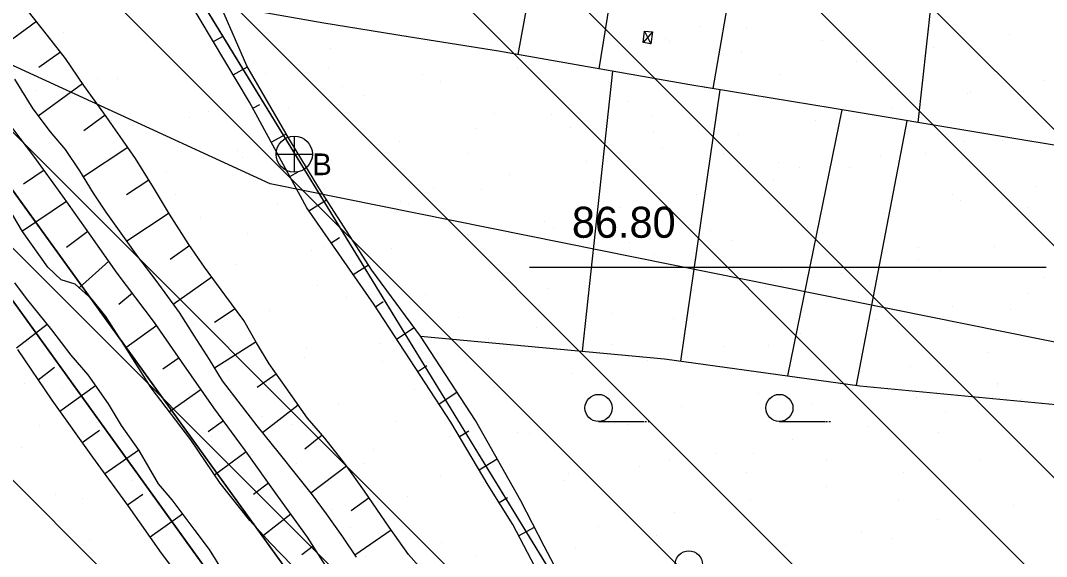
# Model space of a CAD drawing. Extents: x 417995 to 421451, y 4454518 to 4458015.
# Drawn here: x 420983.9 to 421182.5, y 4456200.9 to 4456304.6 of the extents above; entities that cross this region are included whole.
import ezdxf

# ---------------------------------------------------------------- set-up
doc = ezdxf.new("R2010")
doc.units = 0
for name, color, linetype in [('ADAKENARI', 7, 'Continuous'), ('B_Sundurma', 7, 'Continuous'), ('Default', 7, 'Continuous'), ('Hid_Dere_Sulu_Yat_Gen', 7, 'Continuous'), ('PL_AYA_BOLGE_PARKI', 7, 'Continuous'), ('PL_AYA_PARK_DINLENME', 7, 'Continuous'), ('PL_TA_K_DERE', 7, 'Continuous'), ('S_Rogar_Kapagi_Buski', 7, 'Continuous'), ('S_Y_Doken_Agac_Grup', 7, 'Continuous'), ('Sev_Sevalti', 7, 'Continuous'), ('Sev_Sevustu', 7, 'Continuous'), ('Sev_Tarama', 7, 'Continuous'), ('Sinir_itirazli_Mulkiyet', 7, 'Continuous'), ('Sinir_Tel_bir_taraf', 7, 'Continuous'), ('SN_TASKIN', 7, 'Continuous'), ('SN_TR_SIVILASMA', 7, 'Continuous'), ('SN_TR_TASKIN', 7, 'Continuous'), ('TR_PARKALANI', 7, 'Continuous'), ('Y_Kot_Noktasi', 7, 'Continuous')]:
    doc.layers.add(name, color=color, linetype=linetype)

# ---------------------------------------------------------------- blocks, each defined once
blk = doc.blocks.new('POINT_DISPLAY')
at = {"layer": 'Default'}
blk.add_line((0, 0), (0, 0), dxfattribs=at)

msp = doc.modelspace()

# ---------------------------------------------------------------- linework, layer by layer
at = {"layer": 'ADAKENARI'}
for p, q in [((420917.7, 4456473.63), (421125.1, 4456134.88)), ((421053.63, 4456151.54), (420943.98, 4456303.65)), ((420959.73, 4456303.08), (421038.21, 4456194.41))]:
    msp.add_line(p, q, dxfattribs=at)
at = {"layer": 'B_Sundurma'}
for p, q in [((421106.23, 4456302.39), (421104.4, 4456300.32)), ((421104.7, 4456302.53), (421105.89, 4456300.09))]:
    msp.add_line(p, q, dxfattribs=at)
msp.add_lwpolyline([(421104.7, 4456302.53), (421106.23, 4456302.39), (421105.89, 4456300.09), (421104.4, 4456300.32)], close=True, dxfattribs=at)
msp.add_lwpolyline([(421104.7, 4456302.53), (421106.23, 4456302.39), (421105.89, 4456300.09), (421104.4, 4456300.32)], close=True, dxfattribs=at)
at = {"layer": 'Hid_Dere_Sulu_Yat_Gen'}
for points in [[(421036.55, 4456199.07), (421032.24, 4456203.5), (421028.32, 4456207.87), (421022.55, 4456215.04), (421016.89, 4456223.46), (421009.19, 4456233.49), (421004.53, 4456240.87), (421000.41, 4456247.34), (420997.79, 4456250.62), (420994.49, 4456253.58), (420991.76, 4456254.44), (420989.19, 4456256.86), (420984.31, 4456263.8), (420982.42, 4456266.92)], [(421023.13, 4456197.96), (421020.51, 4456202.21), (421017.49, 4456206.16), (421013.27, 4456211.82), (421010.6, 4456214.93), (421006.87, 4456221.41), (421003.44, 4456226.2), (421000.9, 4456230.41), (420997, 4456236.04), (420993.72, 4456239.83), (420989.97, 4456244.73), (420985.06, 4456250.81), (420982.79, 4456253.81)]]:
    msp.add_lwpolyline(points, dxfattribs=at)
at = {"layer": 'PL_AYA_BOLGE_PARKI'}
msp.add_lwpolyline([(420862.75, 4456551.08), (420917.7, 4456473.63), (421125.1, 4456134.88)], dxfattribs=at)
at = {"layer": 'PL_AYA_PARK_DINLENME'}
for points in [[(420917.7, 4456473.63), (421125.1, 4456134.88), (421134.31, 4456119.44), (421143.18, 4456103.81), (421151.7, 4456087.99), (421159.87, 4456071.98), (421167.68, 4456055.79), (421175.13, 4456039.43), (421182.22, 4456022.92), (421188.93, 4456006.25), (421195.28, 4455989.43)], [(420943.98, 4456303.65), (421053.63, 4456151.54), (421054.06, 4456150.93), (421054.47, 4456150.32), (421054.87, 4456149.69), (421055.26, 4456149.06), (421055.64, 4456148.42), (421056, 4456147.78), (421056.35, 4456147.12), (421056.69, 4456146.46), (421128.16, 4456002.78), (421151.46, 4455956.18)], [(421152.17, 4455978.57), (421123.49, 4456035.93), (421097.08, 4456093.28), (421068.32, 4456151.47), (421067.37, 4456153.32), (421066.39, 4456155.15), (421065.37, 4456156.96), (421064.3, 4456158.74), (421063.2, 4456160.5), (421062.06, 4456162.23), (421060.87, 4456163.94), (421059.65, 4456165.62), (421038.21, 4456194.41), (420959.73, 4456303.08)]]:
    msp.add_lwpolyline(points, dxfattribs=at)
at = {"layer": 'PL_TA_K_DERE'}
for points in [[(420943.98, 4456303.65), (421053.63, 4456151.54), (421054.06, 4456150.93), (421054.47, 4456150.32), (421054.87, 4456149.69), (421055.26, 4456149.06), (421055.64, 4456148.42), (421056, 4456147.78), (421056.35, 4456147.12), (421056.69, 4456146.46), (421128.16, 4456002.78), (421151.46, 4455956.18)], [(421152.17, 4455978.57), (421123.49, 4456035.93), (421097.08, 4456093.28), (421068.32, 4456151.47), (421067.37, 4456153.32), (421066.39, 4456155.15), (421065.37, 4456156.96), (421064.3, 4456158.74), (421063.2, 4456160.5), (421062.06, 4456162.23), (421060.87, 4456163.94), (421059.65, 4456165.62), (421038.21, 4456194.41), (420959.73, 4456303.08)]]:
    msp.add_lwpolyline(points, dxfattribs=at)
at = {"layer": 'S_Rogar_Kapagi_Buski'}
for p, q in [((421036.9, 4456282.23), (421036.9, 4456275.23)), ((421033.4, 4456278.73), (421040.4, 4456278.73))]:
    msp.add_line(p, q, dxfattribs=at)
msp.add_circle((421036.9, 4456278.73), 3.5, dxfattribs=at)
at = {"layer": 'S_Y_Doken_Agac_Grup'}
for p, q in [((421095.78, 4456226.98), (421104.57, 4456226.98)), ((421104.74, 4456226.98), (421105.09, 4456226.98)), ((421105.37, 4456226.98), (421105.72, 4456226.98)), ((421130.78, 4456226.98), (421139.57, 4456226.98)), ((421139.74, 4456226.98), (421140.09, 4456226.98)), ((421140.37, 4456226.98), (421140.72, 4456226.98))]:
    msp.add_line(p, q, dxfattribs=at)
for centre in [(421095.8, 4456229.62), (421130.8, 4456229.62), (421113.27, 4456199.34)]:
    msp.add_circle(centre, 2.63, dxfattribs=at)
at = {"layer": 'Sev_Sevalti'}
for points in [[(421187.5, 4456114.49), (421152.1, 4456115.65), (421136.4, 4456115.89), (421133.91, 4456116.58), (421128.87, 4456123.93), (421123.11, 4456135.15), (421117.67, 4456144.85), (421111.98, 4456154.75), (421106.35, 4456166.06), (421093.76, 4456186.7), (421085.26, 4456202.89), (421080.76, 4456211.67), (421071.96, 4456227.21), (421061.34, 4456243.49), (421051.89, 4456256.28), (421041.66, 4456272.25), (421035.99, 4456281.59), (421027.71, 4456295.81), (421022.87, 4456306.93)], [(420982.76, 4456293.24), (420986.27, 4456287.48), (420989.64, 4456283.07), (420992.56, 4456279.63), (420995.35, 4456275.54), (420997.97, 4456271.2), (421000.43, 4456267.49), (421006.55, 4456258.94), (421010.12, 4456254.29), (421014.6, 4456248.08), (421017.52, 4456243.53), (421020.39, 4456239), (421022.93, 4456234.89), (421026.59, 4456230.12), (421029.62, 4456226.19), (421034, 4456220.84), (421037.29, 4456216.71), (421040.37, 4456212.81), (421043.05, 4456209.11), (421046.26, 4456204.69), (421048.89, 4456200.72)], [(421036.55, 4456199.07), (421032.24, 4456203.5), (421028.32, 4456207.87), (421022.55, 4456215.04), (421016.89, 4456223.46), (421009.19, 4456233.49), (421004.53, 4456240.87), (421000.41, 4456247.34), (420997.79, 4456250.62), (420994.49, 4456253.58), (420991.76, 4456254.44), (420989.19, 4456256.86), (420984.31, 4456263.8), (420982.42, 4456266.92)], [(421023.13, 4456197.96), (421020.51, 4456202.21), (421017.49, 4456206.16), (421013.27, 4456211.82), (421010.6, 4456214.93), (421006.87, 4456221.41), (421003.44, 4456226.2), (421000.9, 4456230.41), (420997, 4456236.04), (420993.72, 4456239.83), (420989.97, 4456244.73), (420985.06, 4456250.81), (420982.79, 4456253.81)]]:
    msp.add_lwpolyline(points, dxfattribs=at)
at = {"layer": 'Sev_Sevustu'}
for points in [[(421204.78, 4456110.51), (421178.81, 4456110.45), (421142.69, 4456111.53), (421132.67, 4456112.57), (421129.35, 4456114.57), (421124.09, 4456123.04), (421119.43, 4456131.97), (421113.53, 4456143.71), (421106.31, 4456158.4), (421101.3, 4456167.9), (421093.41, 4456180.42), (421086.92, 4456192.3), (421079.18, 4456207.06), (421074.43, 4456214.66), (421067.21, 4456226.87), (421052.29, 4456249.7), (421039.34, 4456268.38), (421028.21, 4456288.78), (421016.29, 4456308.87)], [(421062.48, 4456197.31), (421059.03, 4456201.27), (421055.25, 4456206.55), (421050.47, 4456213.54), (421046.78, 4456218.66), (421042.79, 4456223.78), (421039.45, 4456227.63), (421035.33, 4456233.51), (421032.01, 4456238.16), (421029.59, 4456242.25), (421027.11, 4456246.52), (421023.42, 4456251.5), (421019.53, 4456256.89), (421016.49, 4456261.27), (421012.77, 4456267.11), (421009.65, 4456272.27), (421006.14, 4456277.87), (421003.18, 4456282.18), (421000, 4456286.69), (420996.13, 4456292.05), (420992.6, 4456297.24), (420989.13, 4456301.7), (420985.18, 4456306.68)], [(421044.62, 4456196.52), (421039.43, 4456204.59), (421033.68, 4456212.55), (421027.43, 4456221.34), (421021.34, 4456229.67), (421015.09, 4456238.63), (421009.84, 4456246.17), (421002.64, 4456255.73), (420997.55, 4456262.88), (420992.09, 4456270.61), (420986.5, 4456278.36), (420981.16, 4456285.32)], [(421017.09, 4456193.75), (421011.16, 4456201.55), (421004.8, 4456210.64), (420997.91, 4456220.08), (420990.01, 4456231.1), (420983.37, 4456240.95)]]:
    msp.add_lwpolyline(points, dxfattribs=at)
at = {"layer": 'Sev_Tarama'}
for p, q in [((420986.97, 4456304.42), (420978.99, 4456298.56)), ((421021.24, 4456300.53), (421023.02, 4456301.52)), ((420991.63, 4456298.49), (420987.43, 4456295.48)), ((421025.06, 4456294.09), (421027.82, 4456295.62)), ((420995.92, 4456292.36), (420987.3, 4456286.12)), ((421028.84, 4456287.63), (421030.22, 4456288.38)), ((421000.3, 4456286.27), (420996.16, 4456283.27)), ((421032.44, 4456281.03), (421035.37, 4456282.65)), ((421004.68, 4456280), (420996.08, 4456274.33)), ((420988.48, 4456275.61), (420984.45, 4456272.95)), ((421008.76, 4456273.7), (421004.42, 4456270.85)), ((421036.05, 4456274.41), (421037.64, 4456275.33)), ((420992.83, 4456269.57), (420984.28, 4456263.85)), ((421039.74, 4456267.8), (421043.16, 4456269.9)), ((421012.65, 4456267.31), (421004.46, 4456261.87)), ((420996.91, 4456263.8), (420992.82, 4456260.66)), ((421044.04, 4456261.6), (421045.62, 4456262.6)), ((421016.65, 4456261.04), (421012.84, 4456258.38)), ((421001.01, 4456258.03), (420995.26, 4456252.9)), ((421048.32, 4456255.42), (421051.24, 4456257.29)), ((421020.95, 4456254.92), (421013.48, 4456249.64)), ((421005.59, 4456251.82), (421002.94, 4456249.65)), ((421052.6, 4456249.22), (421054.11, 4456250.22)), ((421025.43, 4456248.79), (421021.47, 4456246.16)), ((420983.13, 4456241.27), (420989.07, 4456245.84)), ((421010.26, 4456245.57), (421004.28, 4456241.26)), ((421056.71, 4456242.93), (421060.09, 4456245.19)), ((421029.5, 4456242.41), (421021.44, 4456237.3)), ((421014.63, 4456239.3), (421011.44, 4456237.14)), ((421060.82, 4456236.65), (421062.55, 4456237.81)), ((420987.32, 4456235.09), (420990.5, 4456237.49)), ((421033.41, 4456236.19), (421029.68, 4456233.57)), ((420991.52, 4456228.99), (420998.41, 4456234)), ((421018.87, 4456233.21), (421012.71, 4456228.9)), ((421064.91, 4456230.39), (421068.39, 4456232.68)), ((421037.67, 4456230.17), (421030.73, 4456224.83)), ((421023.18, 4456227.15), (421020.22, 4456225.03)), ((420995.86, 4456222.94), (420999.2, 4456225.32)), ((421042.32, 4456224.33), (421038.91, 4456221.64)), ((421068.87, 4456224.07), (421070.66, 4456225.21)), ((421000.21, 4456216.93), (421006.81, 4456221.49)), ((421027.56, 4456221.15), (421021.47, 4456216.64)), ((421046.98, 4456218.38), (421040.09, 4456213.16)), ((421072.66, 4456217.65), (421076.16, 4456219.79)), ((421031.89, 4456215.07), (421028.97, 4456212.87)), ((421004.64, 4456210.87), (421007.61, 4456212.92)), ((421051.39, 4456212.2), (421047.89, 4456209.72)), ((421076.53, 4456211.3), (421078.2, 4456212.27)), ((421008.98, 4456204.66), (421015.26, 4456209.15)), ((421036.22, 4456209.04), (421030.95, 4456204.93)), ((421055.65, 4456205.99), (421048.63, 4456201.12)), ((421080.32, 4456204.89), (421083.37, 4456206.57)), ((421040.54, 4456202.86), (421038.34, 4456201.17))]:
    msp.add_line(p, q, dxfattribs=at)
at = {"layer": 'Sinir_itirazli_Mulkiyet'}
for points in [[(421097.83, 4456380.42), (421093.78, 4456361.42), (421089.42, 4456344.28), (421085.86, 4456329.02), (421080.2, 4456298.02)], [(421166.56, 4456366.55), (421163.51, 4456345.08), (421160.09, 4456307.73), (421157.63, 4456284.84)], [(421130.52, 4456359.49), (421125.54, 4456335.38), (421117.9, 4456291.44)], [(421098.47, 4456294.81), (421092.63, 4456240.59)], [(421119.3, 4456291.21), (421111.69, 4456238.69)], [(421132.44, 4456235.84), (421142.98, 4456287.29)], [(421155.5, 4456285.2), (421145.69, 4456234.02)], [(421061.34, 4456243.49), (421108.54, 4456239.12), (421146.38, 4456233.93), (421188.39, 4456229.93), (421237.4, 4456224.69), (421241.62, 4456224.56)]]:
    msp.add_lwpolyline(points, dxfattribs=at)
at = {"layer": 'Sinir_Tel_bir_taraf'}
for points in [[(421095.94, 4456295.26), (421103.25, 4456340.6)], [(421231.27, 4456273.1), (421206.53, 4456276.75), (421171.54, 4456282.52), (421141.02, 4456287.62), (421113.48, 4456292.17), (421076.4, 4456298.69), (421058.94, 4456301.42), (421042.62, 4456304.08), (421029.03, 4456306.45)]]:
    msp.add_lwpolyline(points, dxfattribs=at)
at = {"layer": 'SN_TASKIN'}
msp.add_lwpolyline([(421279.09, 4456215.61), (421195.31, 4456240.09), (421032.23, 4456272.97), (420928.59, 4456320.69), (420834.21, 4456393.35), (420746.64, 4456480.52), (420663.92, 4456586.47), (420574.11, 4456669.5), (420422.96, 4456744.08), (420282.11, 4456812), (420160.8, 4456835.05), (420091.41, 4456837.4), (419960.89, 4456961.81), (419854.4, 4457049.62), (419750.61, 4457217.33), (419705.67, 4457319.89), (419669.27, 4457550.58), (419656.39, 4457729.95), (419636.42, 4457793.06)], dxfattribs=at)
at = {"layer": 'SN_TR_SIVILASMA'}
for p, q in [((421278.81, 4456188.63), (420012.21, 4457455.23)), ((421278.58, 4456166.41), (420006.13, 4457438.86)), ((421278.12, 4456121.97), (419993.97, 4457406.12)), ((421277.88, 4456099.75), (419987.89, 4457389.75)), ((421277.42, 4456055.31), (419975.73, 4457357.01)), ((421277.19, 4456033.09), (419969.65, 4457340.64)), ((421276.73, 4455988.66), (419957.49, 4457307.89)), ((421276.49, 4455966.44), (419971.97, 4457270.96)), ((421276.03, 4455922), (420004.05, 4457193.98))]:
    msp.add_line(p, q, dxfattribs=at)
at = {"layer": 'SN_TR_TASKIN'}
for p in [(421082.43, 4456256.9), (421111.93, 4456256.9)]:
    msp.add_line(p, (421182.43, 4456256.9), dxfattribs=at)

# ---------------------------------------------------------------- block references
at = {"layer": 'TR_PARKALANI', "xscale": 0.1, "yscale": 0.10000000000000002}
for p in [(421073.4, 4456304.3), (421115.25, 4456303.37), (420992.19, 4456302.33), (421058.63, 4456301.7), (421124.38, 4456303.14), (421175.36, 4456301.97), (421079.42, 4456299.41), (421108.7, 4456301.07), (421109.61, 4456300.53), (421139.12, 4456300.78), (421160.58, 4456299.37), (421043.86, 4456299.09), (421094.84, 4456297.93), (421123.48, 4456298.46), (421013.62, 4456295.96), (421029.09, 4456296.49), (421043.58, 4456295.45), (421145.81, 4456296.76), (420998.85, 4456293.35), (421031.37, 4456294.4), (421061.78, 4456294.11), (421080.06, 4456295.32), (421131.04, 4456294.16), (421002.67, 4456293.3), (421046.14, 4456291.79), (421065.29, 4456292.72), (421116.27, 4456291.55), (421153.02, 4456293.26), (421182.02, 4456292.99), (420984.08, 4456290.75), (420987.03, 4456290.99), (421050.52, 4456290.11), (421167.24, 4456290.39), (421167.79, 4456290.65), (421178.04, 4456290.78), (421035.75, 4456287.51), (421101.5, 4456288.95), (421152.47, 4456287.78), (421016.58, 4456285.78), (421020.28, 4456286.98), (421075.69, 4456286.58), (421086.72, 4456286.34), (421106.1, 4456286.3), (421142.2, 4456286.82), (421001.51, 4456285.16), (421005.51, 4456284.37), (421071.95, 4456283.74), (421090.46, 4456283.98), (421137.7, 4456285.18), (420990.74, 4456281.77), (421031.35, 4456283.17), (421106.36, 4456282.86), (421122.93, 4456282.57), (421025.86, 4456279.48), (421057.18, 4456281.13), (421108.16, 4456279.97), (421166.54, 4456281.14), (421173.91, 4456281.41), (421026.95, 4456278), (421042.41, 4456278.53), (421070.52, 4456278.9), (421120, 4456278.77), (421150.42, 4456278.48), (421159.13, 4456278.8), (420990.02, 4456275.52), (421093.38, 4456277.36), (421130.71, 4456277.18), (421134.78, 4456276.16), (421144.36, 4456276.2), (421012.17, 4456275.39), (421078.61, 4456274.76), (421129.59, 4456273.59), (420997.4, 4456272.79), (421042.67, 4456272.1), (421063.84, 4456272.15), (421073.08, 4456271.81), (421094.87, 4456273.22), (421180.57, 4456272.43), (421013.97, 4456271), (421049.07, 4456269.55), (421114.82, 4456270.99), (421164.32, 4456270.95), (421165.79, 4456269.82), (420998.33, 4456268.68), (421033.61, 4456269.02), (421057.44, 4456269.49), (421059.03, 4456269.25), (421100.04, 4456268.38), (421179.09, 4456268.35), (421018.83, 4456266.41), (421085.27, 4456265.78), (421151.02, 4456267.22), (421004.06, 4456263.81), (421086.99, 4456264.28), (421117.4, 4456264), (421136.25, 4456264.61), (421027.87, 4456263.47), (421070.5, 4456263.18), (421101.76, 4456261.68), (421121.48, 4456262.01), (421040.27, 4456260.04), (421042.65, 4456260.87), (421055.73, 4456260.57), (421157.65, 4456260.63), (421172.45, 4456260.84), (421016.97, 4456258.97), (421106.71, 4456259.4), (421157.68, 4456258.24), (421025.49, 4456257.43), (421091.93, 4456256.8), (421121.81, 4456256.66), (421131.3, 4456256.47), (421142.91, 4456255.63), (421161.71, 4456256.18), (421010.72, 4456254.83), (421077.16, 4456254.2), (421146.07, 4456253.86), (421182, 4456254.95), (421041.31, 4456253.29), (421085.98, 4456252.7), (421128.14, 4456253.03), (421179.11, 4456251.86), (421046.93, 4456251.06), (421062.39, 4456251.59), (421113.37, 4456250.42), (421146.16, 4456250.98), (421005.48, 4456249.32), (421025.27, 4456248.7), (421032.15, 4456248.45), (421084.38, 4456249.51), (421098.59, 4456247.82), (421164.34, 4456249.26), (421175.62, 4456248.65), (421009.63, 4456246.38), (421017.38, 4456245.85), (421068.74, 4456247.19), (421110.32, 4456247.02), (421149.57, 4456246.65), (421083.82, 4456245.22), (421134.8, 4456244.05), (420985.45, 4456242.47), (421053.59, 4456242.08), (421069.05, 4456242.61), (421074.49, 4456243.06), (421098.29, 4456241.98), (421039.17, 4456241.17), (421120.03, 4456241.45), (421128.7, 4456241.7), (421171, 4456240.28), (421038.82, 4456239.47), (421053.95, 4456238.57), (421105.25, 4456238.84), (421113.06, 4456239.38), (421024.04, 4456236.87), (421090.48, 4456236.24), (421156.23, 4456237.67), (420984.66, 4456234.34), (421141.46, 4456235.07), (421142.6, 4456234.17), (421173.01, 4456233.88), (421173.1, 4456234.43), (420992.11, 4456233.49), (421032.42, 4456232.77), (421060.25, 4456233.1), (421075.71, 4456233.63), (421126.69, 4456232.47), (421045.48, 4456230.49), (421111.91, 4456229.86), (421137.27, 4456230.47), (421157.37, 4456231.56), (421177.66, 4456231.3), (421030.7, 4456227.89), (421162.89, 4456228.69), (420987.48, 4456226.29), (420998.56, 4456226.81), (421036.57, 4456226.4), (421056.77, 4456227.09), (421095.68, 4456227.21), (421097.14, 4456227.26), (421101.43, 4456226.51), (421148.12, 4456226.09), (420998.78, 4456224.51), (421015.93, 4456225.28), (421020.93, 4456224.08), (421066.91, 4456224.12), (421080.04, 4456224.89), (421082.37, 4456224.65), (421161.61, 4456224.79), (420984, 4456221.91), (421020.93, 4456223.13), (421133.35, 4456223.49), (421052.14, 4456221.51), (421118.58, 4456220.88), (421125.78, 4456220.83), (421037.36, 4456218.91), (421050.47, 4456218.87), (421103.8, 4456218.28), (421109.58, 4456219.68), (421140, 4456219.39), (421169.55, 4456219.71), (421022.59, 4456216.3), (421065.24, 4456216.27), (421089.94, 4456216.86), (421124.36, 4456217.08), (421154.78, 4456217.11), (421005.44, 4456215.53), (421073.57, 4456215.14), (421089.03, 4456215.67), (421140.01, 4456214.51), (420990.66, 4456212.93), (420995.96, 4456212.04), (421058.8, 4456212.53), (421125.24, 4456211.9), (421153.9, 4456211.87), (421176.21, 4456210.74), (421044.02, 4456209.93), (421110.46, 4456209.3), (421161.44, 4456208.13), (421168.67, 4456209.26), (421012.1, 4456206.56), (421029.25, 4456207.32), (421047.87, 4456206.57), (421080.23, 4456206.16), (421095.69, 4456206.69), (421009.86, 4456204.51), (421047.87, 4456204.1), (421106.98, 4456204.91), (421146.67, 4456205.53), (421152.72, 4456204.27), (420997.32, 4456203.95), (421065.46, 4456203.55), (421091.34, 4456202.59), (421131.9, 4456202.92), (421050.69, 4456200.95), (421072.22, 4456200.9)]:
    msp.add_blockref('POINT_DISPLAY', p, dxfattribs=at)

# ---------------------------------------------------------------- texts
at = {"layer": 'S_Rogar_Kapagi_Buski'}
msp.add_text('B', height=4.2, dxfattribs=at).set_placement((421040.4, 4456274.67))
at = {"layer": 'Y_Kot_Noktasi'}
msp.add_text('86.80', height=6, dxfattribs=at).set_placement((421090.64, 4456262.56))

doc.saveas('drawing.dxf')
